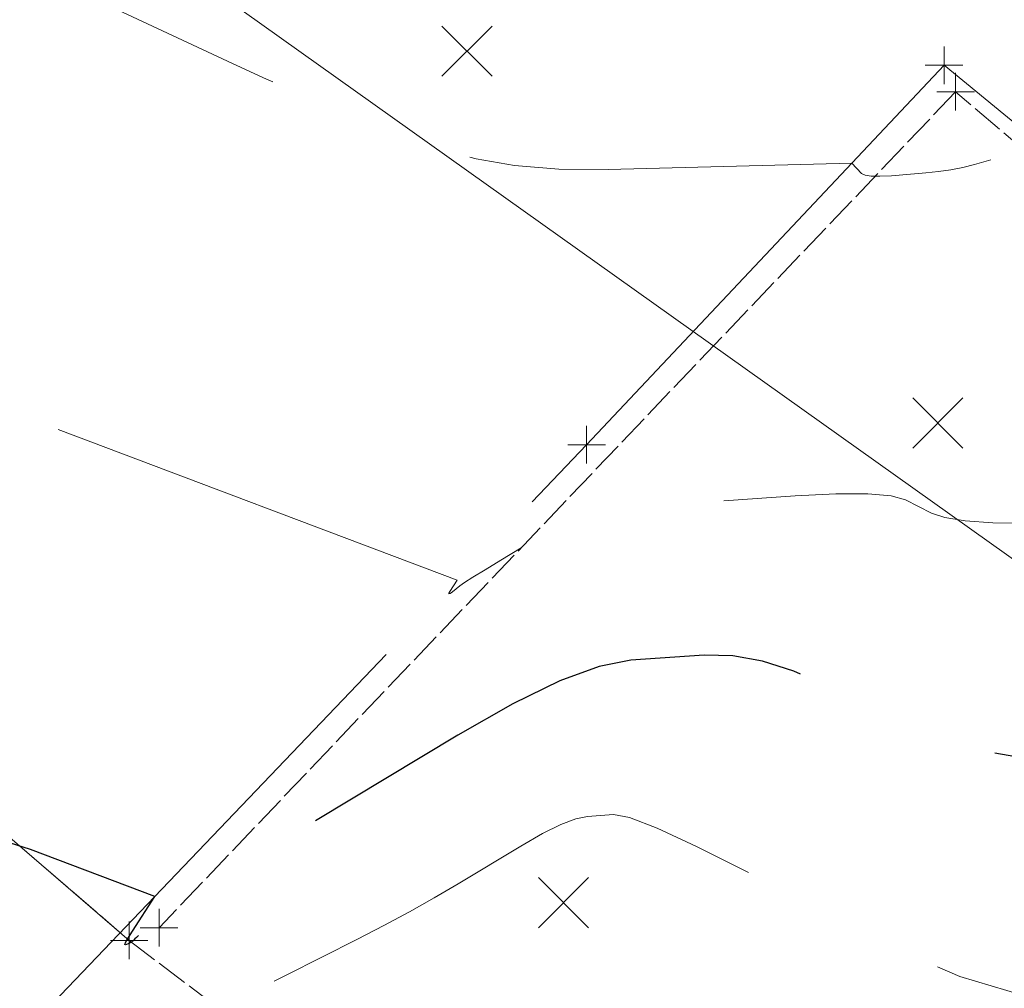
# Model space of a CAD drawing. Extents: x 1926935 to 1928139, y 199322 to 200300.
# Tile 601 of 656: x 1927378 to 1927404, y 199953 to 199979. Entities that reach past the tile are written whole.
import ezdxf

# ---------------------------------------------------------------- set-up
doc = ezdxf.new("R2010")
doc.units = 0
doc.header["$MEASUREMENT"] = 0
for name, pattern in [('DGN Style 3', [19.64306890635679, 14.03076350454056, -5.612305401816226]), ('DGN Style 5', [9.821534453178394, 4.209229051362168, -5.612305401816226]), ('fenceex', [0.9999979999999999, 0.8499983, -0.07499984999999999, -0.07499984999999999]), ('gateex', [0]), ('ohelecex', [0])]:
    doc.linetypes.add(name, pattern=pattern)
for name, color, linetype, lineweight in [('DT_X_Contour_Major', 132, 'DGN Style 3', 30), ('DT_X_Contour_Minor', 136, 'DGN Style 3', 0), ('DT_X_Terrain_Ground_Line', 92, 'DGN Style 3', 13), ('PV_X_Driveway', 7, 'DGN Style 5', 0), ('PV_X_EOP', 7, 'DGN Style 3', 0), ('RD_X_Fence', 230, 'fenceex', 0), ('RD_X_Gate', 230, 'gateex', 0), ('SV_X_Random_Point (Construction)', 7, 'Continuous', 0), ('UT_X_Overhead_Electric', 1, 'ohelecex', 0)]:
    doc.layers.add(name, color=color, linetype=linetype, lineweight=lineweight)
doc.layers.add('SV_X_Shot_Marker (Construction)', color=40, linetype='Continuous', lineweight=0, transparency=0.5)

# ---------------------------------------------------------------- blocks, each defined once
blk = doc.blocks.new('SVPT_480')
at = {"layer": 'SV_X_Shot_Marker (Construction)', "transparency": 33554495}
for p, q in [((1.455191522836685e-11, 0.0249999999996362), (1.455191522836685e-11, -0.0249999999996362)), ((-0.02499999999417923, 0), (0.02500000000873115, 0))]:
    blk.add_line(p, q, dxfattribs=at)
blk.add_point((1.455191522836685e-11, 0), dxfattribs=at)
blk = doc.blocks.new('SVPT_481')
at = {"layer": 'SV_X_Shot_Marker (Construction)', "transparency": 33554495}
for p, q in [((-1.455191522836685e-11, 0.0249999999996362), (-1.455191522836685e-11, -0.0249999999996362)), ((-0.02500000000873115, 0), (0.02499999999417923, 0))]:
    blk.add_line(p, q, dxfattribs=at)
blk.add_point((-1.455191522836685e-11, 0), dxfattribs=at)
blk = doc.blocks.new('SVPT_501')
at = {"layer": 'SV_X_Shot_Marker (Construction)', "transparency": 33554495}
for p, q in [((0, 0.02500000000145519), (0, -0.0249999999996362)), ((-0.02499999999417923, 1.818989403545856e-12), (0.02499999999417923, 1.818989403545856e-12))]:
    blk.add_line(p, q, dxfattribs=at)
blk.add_point((0, 1.818989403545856e-12), dxfattribs=at)
blk = doc.blocks.new('SVPT_502')
at = {"layer": 'SV_X_Shot_Marker (Construction)', "transparency": 33554495}
for p, q in [((0, 0.0249999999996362), (0, -0.0249999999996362)), ((-0.02500000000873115, 0), (0.02499999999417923, 0))]:
    blk.add_line(p, q, dxfattribs=at)
blk.add_point((0, 0), dxfattribs=at)
blk = doc.blocks.new('SVPT_506')
at = {"layer": 'SV_X_Shot_Marker (Construction)', "transparency": 33554495}
for p, q in [((0, 0.0249999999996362), (0, -0.0249999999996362)), ((-0.02499999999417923, 0), (0.02500000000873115, 0))]:
    blk.add_line(p, q, dxfattribs=at)
blk.add_point((0, 0), dxfattribs=at)
blk = doc.blocks.new('SVPT_507')
at = {"layer": 'SV_X_Shot_Marker (Construction)', "transparency": 33554495}
for p, q in [((0, 0.0249999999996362), (0, -0.0249999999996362)), ((-0.02499999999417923, 0), (0.02500000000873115, 0))]:
    blk.add_line(p, q, dxfattribs=at)
blk.add_point((0, 0), dxfattribs=at)
blk = doc.blocks.new('X_192')
at = {"layer": 'SV_X_Random_Point (Construction)', "color": 7, "linetype": 'Continuous', "lineweight": 0, "transparency": 33554559}
for p, q in [((-0.03333333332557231, -0.03337499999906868), (0.03333333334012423, 0.03337500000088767)), ((-0.03333333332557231, 0.03337500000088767), (0.03333333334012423, -0.03337499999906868))]:
    blk.add_line(p, q, dxfattribs=at)
blk = doc.blocks.new('X_248')
at = {"layer": 'SV_X_Random_Point (Construction)', "color": 7, "linetype": 'Continuous', "lineweight": 0, "transparency": 33554559}
for p, q in [((-0.03333333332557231, -0.03337500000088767), (0.03333333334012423, 0.03337499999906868)), ((-0.03333333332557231, 0.03337499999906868), (0.03333333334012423, -0.03337500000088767))]:
    blk.add_line(p, q, dxfattribs=at)
blk = doc.blocks.new('X_249')
at = {"layer": 'SV_X_Random_Point (Construction)', "color": 7, "linetype": 'Continuous', "lineweight": 0, "transparency": 33554559}
for p, q in [((-0.03333333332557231, -0.03337499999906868), (0.03333333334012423, 0.03337500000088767)), ((-0.03333333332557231, 0.03337500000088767), (0.03333333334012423, -0.03337499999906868))]:
    blk.add_line(p, q, dxfattribs=at)
blk = doc.blocks.new('*U2117', base_point=(1927600.1255, 199832.7095, 682.6088333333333))
at = {"layer": 'DT_X_Contour_Major', "elevation": 664.99999998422, "flags": 128}
blk.add_lwpolyline([(1927307.688643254, 200212.2564599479), (1927318.576150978, 200200.5253609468), (1927320.872123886, 200198.1380513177), (1927323.093967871, 200196.0037362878), (1927325.241682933, 200194.1224158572), (1927327.315269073, 200192.4940900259), (1927332.745993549, 200188.4892139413), (1927334.656762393, 200187.070197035), (1927336.316025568, 200185.8168033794), (1927337.723783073, 200184.7290329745), (1927338.880034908, 200183.8068858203), (1927341.628032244, 200181.5686577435), (1927342.886523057, 200180.5369016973), (1927344.600997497, 200179.1203046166), (1927346.771455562, 200177.3188665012), (1927349.397897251, 200175.1325873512), (1927359.661057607, 200166.5813142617), (1927361.906203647, 200164.7144916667), (1927363.745158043, 200163.1889204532), (1927365.177920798, 200162.0046006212), (1927368.45703262, 200159.3014162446), (1927369.877555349, 200158.1458693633), (1927371.679789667, 200156.7066170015), (1927373.863735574, 200154.9836591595), (1927376.429393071, 200152.9769958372), (1927383.780095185, 200147.2476196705), (1927386.244690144, 200145.3284807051), (1927388.125448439, 200143.8680959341), (1927389.422370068, 200142.8664653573), (1927390.135455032, 200142.3235889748), (1927391.258566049, 200141.4875908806), (1927392.041608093, 200140.9242108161), (1927393.548400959, 200139.8610691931), (1927395.77894465, 200138.2981660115), (1927398.733239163, 200136.2355012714), (1927407.576358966, 200130.06871322), (1927410.893121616, 200127.7268368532), (1927414.211069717, 200125.3262987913), (1927417.530203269, 200122.8670990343), (1927420.85052227, 200120.3492375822), (1927436.348110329, 200108.462340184), (1927436.953657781, 200108.0373749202), (1927437.152562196, 200107.8969766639), (1927437.230234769, 200107.8400378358), (1927437.644526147, 200107.4828472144), (1927454.356694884, 200093.1116373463), (1927456.453556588, 200091.3058999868), (1927457.899862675, 200090.0577127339), (1927458.695613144, 200089.3670755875), (1927459.950206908, 200088.2687766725), (1927460.671151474, 200087.6111777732), (1927461.893039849, 200086.4621052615), (1927463.615872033, 200084.8215591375), (1927465.839648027, 200082.689539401), (1927476.690445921, 200072.2602363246), (1927479.551864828, 200069.5054056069), (1927482.43950031, 200066.7214901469), (1927483.608108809, 200065.6516773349), (1927484.948207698, 200064.5301754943), (1927486.459796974, 200063.3569846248), (1927488.142876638, 200062.1321047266), (1927492.859742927, 200058.7968396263), (1927494.509718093, 200057.4665232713), (1927495.921993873, 200055.9770230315), (1927497.096570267, 200054.3283389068), (1927498.033447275, 200052.5204708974), (1927500.214853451, 200047.4872443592), (1927500.9963978, 200045.7920245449), (1927501.704976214, 200044.4812850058), (1927502.340588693, 200043.5550257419), (1927502.903235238, 200043.0132467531), (1927504.306338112, 200042.08114315), (1927504.888559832, 200041.7183210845), (1927505.582897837, 200041.3289325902), (1927506.389352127, 200040.9129776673), (1927507.3079227, 200040.4704563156), (1927511.856190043, 200038.3433683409), (1927512.026176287, 200035.8190003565), (1927512.045244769, 200035.2837139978), (1927512.029598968, 200034.7597269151), (1927511.979238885, 200034.2470391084), (1927511.894164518, 200033.7456505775), (1927511.416150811, 200031.4322024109), (1927514.753817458, 200029.1705413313), (1927515.387677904, 200028.7270619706), (1927515.858830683, 200028.3659072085), (1927516.167275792, 200028.087077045), (1927516.313013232, 200027.8905714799), (1927516.613470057, 200027.1656362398), (1927521.350495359, 200023.3014065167), (1927522.522284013, 200022.1413234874), (1927524.007496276, 200020.3171728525), (1927525.806132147, 200017.8289546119), (1927527.918191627, 200014.6766687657), (1927533.968248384, 200005.3851497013), (1927535.991661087, 200002.2781097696), (1927537.524356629, 199999.9256292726), (1927538.566335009, 199998.3277082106), (1927539.117596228, 199997.4843465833), (1927539.933336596, 199996.24146149), (1927540.280409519, 199995.6934896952), (1927540.70982301, 199994.9817381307), (1927541.221577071, 199994.1062067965), (1927541.815671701, 199993.0668956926), (1927544.780241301, 199987.8346244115), (1927543.01726346, 199987.190940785), (1927542.666229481, 199987.0606985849), (1927542.368689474, 199986.945836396), (1927542.124643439, 199986.8463542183), (1927541.934091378, 199986.7622520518), (1927541.169667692, 199986.4056619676), (1927538.068292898, 199989.3910597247), (1927537.343900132, 199990.0773979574), (1927536.49988246, 199990.8569564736), (1927535.536239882, 199991.7297352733), (1927534.452972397, 199992.6957343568), (1927531.404759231, 199995.396025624), (1927530.219364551, 199996.4417735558), (1927528.949340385, 199997.5537989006), (1927527.594686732, 199998.7321016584), (1927526.155403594, 199999.9766818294), (1927522.20447591, 200003.3839321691), (1927520.806026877, 200004.5884857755), (1927519.573875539, 200005.6467088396), (1927518.508021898, 200006.5586013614), (1927517.608465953, 200007.324163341), (1927513.798566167, 200010.5553479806), (1927513.372588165, 200010.3947687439), (1927513.29173816, 200010.3465004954), (1927513.231750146, 200010.2705154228), (1927513.192624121, 200010.166813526), (1927513.174360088, 200010.0353948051), (1927513.13780591, 200009.3574348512), (1927512.466242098, 200007.6733430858), (1927512.276604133, 200007.2182077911), (1927511.995503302, 200006.5745555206), (1927511.622939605, 200005.7423862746), (1927511.158913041, 200004.7217000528), (1927508.780042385, 199999.5186247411), (1927508.712781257, 199998.0459561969), (1927508.697099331, 199997.7314110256), (1927508.67887975, 199997.4189191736), (1927508.658122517, 199997.1084806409), (1927508.634827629, 199996.8000954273), (1927508.56932439, 199995.980472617), (1927508.521453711, 199995.5090855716), (1927508.426969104, 199994.7096415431), (1927508.285870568, 199993.5821405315), (1927508.098158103, 199992.1265825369), (1927507.113400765, 199984.5685122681), (1927507.044051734, 199984.3184499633), (1927507.022118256, 199984.2335073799), (1927506.986038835, 199984.0858491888), (1927506.935813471, 199983.87547539), (1927506.871442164, 199983.6023859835), (1927506.538035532, 199982.1816323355), (1927506.962749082, 199981.0820544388), (1927507.060711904, 199980.8289618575), (1927507.172580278, 199980.5409317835), (1927507.298354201, 199980.2179642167), (1927507.438033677, 199979.8600591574), (1927507.829053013, 199978.8590623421), (1927508.008754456, 199978.3937455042), (1927508.254594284, 199977.7485426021), (1927508.566572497, 199976.9234536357), (1927508.944689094, 199975.9184786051), (1927510.041184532, 199972.9986971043), (1927510.35299009, 199971.9987567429), (1927510.466035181, 199971.1887717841), (1927510.380319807, 199970.568742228), (1927510.095843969, 199970.1386680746), (1927509.072227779, 199969.2450775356), (1927508.695653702, 199968.9417103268), (1927508.333643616, 199968.7018016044), (1927507.98619752, 199968.5253513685), (1927507.653315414, 199968.4123596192), (1927506.78504845, 199968.1956596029), (1927506.438685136, 199968.1614115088), (1927506.050795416, 199968.2211922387), (1927505.62137929, 199968.3750017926), (1927505.150436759, 199968.6228401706), (1927502.855810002, 199969.9988198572), (1927488.394627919, 199964.5737508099), (1927485.472127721, 199963.542630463), (1927482.902276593, 199962.774299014), (1927480.685074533, 199962.2687564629), (1927478.820521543, 199962.0260028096), (1927474.318578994, 199961.7290449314), (1927472.614293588, 199961.6252933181), (1927470.877894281, 199961.5367568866), (1927469.109381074, 199961.4634356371), (1927467.308753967, 199961.4053295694), (1927462.464263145, 199961.270666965), (1927460.671883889, 199961.1646706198), (1927458.928114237, 199960.9476785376), (1927457.232954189, 199960.6196907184), (1927455.586403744, 199960.1807071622), (1927451.260415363, 199958.8620900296), (1927449.669078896, 199958.4037077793), (1927448.139560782, 199958.0175238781), (1927446.671861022, 199957.7035383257), (1927445.265979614, 199957.4617511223), (1927441.599386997, 199956.9132497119), (1927440.176703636, 199956.7478816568), (1927438.658598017, 199956.6631535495), (1927437.045070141, 199956.6590653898), (1927435.336120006, 199956.7356171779), (1927427.138367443, 199957.2810187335), (1927425.935536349, 199958.0067284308), (1927425.688147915, 199958.1472427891), (1927425.46148165, 199958.2577674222), (1927425.255537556, 199958.3383023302), (1927425.070315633, 199958.388847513), (1927424.604020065, 199958.4836483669), (1927424.437788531, 199958.5170339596), (1927424.288815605, 199958.5460900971), (1927424.157101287, 199958.5708167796), (1927424.042645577, 199958.5912140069), (1927423.760441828, 199958.6398340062), (1927423.665705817, 199958.6555502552), (1927423.593150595, 199958.6662340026), (1927423.542776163, 199958.6718852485), (1927423.51458252, 199958.6725039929), (1927423.468973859, 199958.6674439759), (1927423.088515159, 199958.6660105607), (1927421.981345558, 199958.6655053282), (1927420.147465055, 199958.6659282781), (1927417.58687365, 199958.6672794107), (1927409.789682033, 199958.6721200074), (1927407.119752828, 199958.7310373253), (1927404.957858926, 199958.9041588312), (1927403.304000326, 199959.1914845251), (1927402.15817703, 199959.5930144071), (1927399.780028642, 199960.81603301), (1927398.908065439, 199961.2110214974), (1927398.075787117, 199961.4787230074), (1927397.283193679, 199961.6191375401), (1927396.530285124, 199961.6322650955), (1927394.575442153, 199961.49755594), (1927393.738509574, 199961.3355711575), (1927392.693844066, 199960.9506486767), (1927391.441445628, 199960.3427884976), (1927389.981314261, 199959.5119906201), (1927385.810653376, 199956.9992793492), (1927384.418908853, 199956.1565306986), (1927383.371670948, 199955.5128182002), (1927382.668939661, 199955.0681418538), (1927382.310714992, 199954.8225016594), (1927381.814791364, 199954.4328426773), (1927381.649697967, 199954.3025167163), (1927381.526360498, 199954.20378307), (1927381.444778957, 199954.1366417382), (1927381.404953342, 199954.101092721), (1927381.354426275, 199954.0484184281), (1927381.333467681, 199954.0293020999), (1927381.308487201, 199954.0114588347), (1927381.279484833, 199953.9948886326), (1927381.246460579, 199953.9795914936), (1927381.153033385, 199953.9404965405), (1927381.138227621, 199953.9522456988), (1927381.163880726, 199954.0168143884), (1927381.2299927, 199954.1342026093), (1927381.336563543, 199954.3044103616), (1927381.928298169, 199955.2219587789), (1927378.633451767, 199956.4682186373), (1927377.89894815, 199956.706260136), (1927377.107514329, 199956.886273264), (1927376.259150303, 199957.0082580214), (1927375.353856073, 199957.0722144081), (1927372.863831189, 199957.165393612), (1927372.035646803, 199957.1999165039), (1927371.418612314, 199957.2336007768), (1927371.012727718, 199957.2664464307), (1927370.817993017, 199957.2984534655), (1927370.580233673, 199957.3826873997), (1927370.50434539, 199957.4003904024), (1927370.455000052, 199957.3903239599), (1927370.432197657, 199957.3524880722), (1927370.435938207, 199957.2868827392), (1927370.515327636, 199956.9159291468)], dxfattribs=at)
at = {"layer": 'DT_X_Contour_Minor', "flags": 128}
for points, elevation in [([(1927297.097491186, 200214.8983807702), (1927301.314677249, 200211.4429193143), (1927302.29250015, 200210.5467597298), (1927303.418603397, 200209.3391930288), (1927304.692986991, 200207.8202192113), (1927306.11565093, 200205.9898382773), (1927313.100736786, 200196.7214439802), (1927316.867526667, 200192.5540376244), (1927317.769101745, 200191.6073013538), (1927318.85948846, 200190.5531238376), (1927320.138686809, 200189.3915050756), (1927321.606696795, 200188.1224450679), (1927325.773138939, 200184.5950300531), (1927327.251150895, 200183.3410544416), (1927328.560355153, 200182.2246888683), (1927329.700751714, 200181.2459333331), (1927330.672340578, 200180.4047878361), (1927333.038167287, 200178.3452132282), (1927333.928231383, 200177.576744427), (1927334.824053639, 200176.8160189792), (1927335.725634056, 200176.0630368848), (1927336.632972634, 200175.3177981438), (1927339.06021972, 200173.3408193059), (1927339.962681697, 200172.6037716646), (1927340.84963231, 200171.8753628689), (1927341.721071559, 200171.1555929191), (1927342.576999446, 200170.4444618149), (1927346.535136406, 200167.1460073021), (1927359.085539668, 200159.0378543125), (1927361.472591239, 200157.4943560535), (1927363.255001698, 200156.3387839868), (1927364.432771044, 200155.5711381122), (1927365.005899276, 200155.1914184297), (1927365.72805308, 200154.6960675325), (1927366.339812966, 200154.2558857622), (1927367.633477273, 200153.3068536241), (1927369.609046, 200151.8489711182), (1927372.266519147, 200149.8822382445), (1927382.945322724, 200141.9723071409), (1927386.418791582, 200139.4045118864), (1927387.209257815, 200138.823559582), (1927388.476040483, 200137.8991937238), (1927389.305128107, 200137.3201094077), (1927390.842303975, 200136.2761308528), (1927393.087568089, 200134.7672580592), (1927396.040920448, 200132.7934910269), (1927404.860644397, 200126.9102532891), (1927407.825431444, 200124.9306676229), (1927410.104999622, 200123.4043389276), (1927411.699348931, 200122.3312672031), (1927412.608479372, 200121.7114524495), (1927414.119202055, 200120.6629557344), (1927414.970088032, 200120.0696570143), (1927416.389703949, 200119.0761333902), (1927418.378049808, 200117.682384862), (1927428.512300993, 200110.5708490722), (1927431.111254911, 200108.7255373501), (1927433.225235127, 200107.177773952), (1927434.85424164, 200105.9275588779), (1927435.99827445, 200104.9748921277), (1927438.402397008, 200102.8311785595), (1927439.459887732, 200101.8967836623), (1927440.829267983, 200100.7013841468), (1927442.510537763, 200099.2449800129), (1927444.503697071, 200097.5275712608), (1927450.234641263, 200092.5998084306), (1927452.282912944, 200090.8359855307), (1927454.129519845, 200089.2403389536), (1927455.774461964, 200087.8128686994), (1927457.217739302, 200086.553574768), (1927460.797592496, 200083.4196927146), (1927462.170675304, 200082.2006831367), (1927463.605033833, 200080.8940659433), (1927465.100668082, 200079.4998411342), (1927466.657578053, 200078.0180087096), (1927470.891038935, 200073.949645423), (1927472.547796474, 200072.3566742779), (1927474.342973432, 200070.6290333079), (1927476.276569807, 200068.7667225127), (1927478.348585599, 200066.7697418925), (1927484.05852027, 200061.2649004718), (1927486.043949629, 200059.3795310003), (1927487.717786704, 200057.8520536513), (1927489.080031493, 200056.6824684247), (1927490.130683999, 200055.8707753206), (1927492.516967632, 200054.1834498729), (1927493.387842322, 200053.4270386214), (1927494.210753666, 200052.4232989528), (1927494.985701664, 200051.1722308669), (1927495.712686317, 200049.6738343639), (1927497.587360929, 200045.3483391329), (1927498.053418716, 200043.8860456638), (1927498.045586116, 200042.7432866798), (1927497.56386313, 200041.9200621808), (1927496.608249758, 200041.4163721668), (1927493.428093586, 200040.4992447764), (1927492.382963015, 200040.1973049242), (1927491.63268843, 200039.9793309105), (1927491.177269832, 200039.8453227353), (1927491.016707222, 200039.7952803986), (1927490.981681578, 200039.7737886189), (1927490.921184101, 200039.7899518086), (1927490.765960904, 200039.8545602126), (1927490.516011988, 200039.967613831), (1927490.171337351, 200040.1291126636), (1927488.341829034, 200040.9958127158), (1927488.391362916, 200040.2957584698), (1927488.376269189, 200040.1262775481), (1927488.309759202, 200039.9178580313), (1927488.191832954, 200039.6704999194), (1927488.022490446, 200039.3842032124), (1927487.112254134, 200037.957295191), (1927486.214560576, 200035.3096267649), (1927486.005572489, 200034.6905688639), (1927485.763334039, 200033.9681102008), (1927485.487845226, 200033.1422507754), (1927485.17910605, 200032.2129905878), (1927483.66073905, 200027.6351746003), (1927484.095256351, 200023.9577965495), (1927484.168014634, 200023.0621457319), (1927484.200067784, 200021.9512124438), (1927484.191415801, 200020.6249966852), (1927484.142058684, 200019.0834984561), (1927483.816746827, 200011.3875142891), (1927484.012287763, 200010.9259956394), (1927484.059665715, 200010.8058881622), (1927484.117996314, 200010.6433594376), (1927484.18727956, 200010.4384094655), (1927484.267515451, 200010.1910382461), (1927484.667505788, 200008.9376563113), (1927485.961663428, 200006.147811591), (1927486.302589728, 200005.432625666), (1927486.770729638, 200004.4827156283), (1927487.366083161, 200003.298081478), (1927488.088650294, 200001.878723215), (1927490.185114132, 199997.7808023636), (1927490.897090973, 199996.3837174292), (1927491.460673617, 199995.2659032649), (1927491.875862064, 199994.4273598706), (1927492.142656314, 199993.8680872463), (1927492.65624872, 199992.749054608), (1927492.829538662, 199992.3695292), (1927492.964214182, 199992.0702274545), (1927493.060275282, 199991.8511493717), (1927493.11772196, 199991.7122949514), (1927493.219427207, 199991.4489813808), (1927493.260104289, 199991.3438809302), (1927493.3058566, 199991.2260647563), (1927493.356684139, 199991.095532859), (1927493.412586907, 199990.9522852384), (1927493.685308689, 199990.2541263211), (1927492.820070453, 199990.7337971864), (1927492.460941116, 199990.9663460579), (1927491.754369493, 199991.4584194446), (1927490.700355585, 199992.2100173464), (1927489.29889939, 199993.2211397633), (1927485.098426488, 199996.2634988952), (1927483.596464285, 199997.3474005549), (1927482.240932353, 199998.3173361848), (1927481.031830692, 199999.1733057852), (1927479.969159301, 199999.9153093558), (1927477.330609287, 200001.742030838), (1927476.455778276, 200002.3448267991), (1927475.810197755, 200002.7831735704), (1927475.393867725, 200003.0570711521), (1927475.206788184, 200003.1665195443), (1927475.013576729, 200003.2391163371), (1927474.941251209, 200003.2695250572), (1927474.86918324, 200003.306303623), (1927474.797372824, 200003.3494520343), (1927474.72581996, 200003.3989702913), (1927474.392507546, 200003.6449184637), (1927457.426606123, 199995.2919648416), (1927454.13721962, 199993.6415328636), (1927451.540160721, 199992.2700741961), (1927449.635429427, 199991.1775888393), (1927448.423025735, 199990.364076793), (1927446.113052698, 199988.5666757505), (1927445.146709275, 199987.8925569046), (1927443.980158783, 199987.2182511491), (1927442.613401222, 199986.5437584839), (1927441.046436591, 199985.8690789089), (1927436.600921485, 199984.0696841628), (1927434.943566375, 199983.4169199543), (1927433.305637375, 199982.8081733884), (1927431.687134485, 199982.2434444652), (1927430.088057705, 199981.7227331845), (1927425.849754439, 199980.3928599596), (1927424.340806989, 199979.9297617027), (1927422.992692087, 199979.5378718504), (1927421.805409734, 199979.2171904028), (1927420.77895993, 199978.9677173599), (1927418.25620385, 199978.3974004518), (1927417.215084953, 199978.1655640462), (1927415.983795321, 199977.8977925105), (1927414.562334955, 199977.5940858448), (1927412.950703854, 199977.2544440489), (1927404.986027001, 199975.5856003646), (1927405.08315219, 199975.2186089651), (1927405.063289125, 199975.1392501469), (1927404.96207485, 199975.0584557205), (1927404.779509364, 199974.976225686), (1927404.515592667, 199974.8925600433), (1927403.703346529, 199974.6675375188), (1927403.39417253, 199974.5902328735), (1927403.075835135, 199974.5270858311), (1927402.748334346, 199974.4780963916), (1927402.411670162, 199974.4432645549), (1927401.501681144, 199974.369256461), (1927401.196103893, 199974.352208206), (1927400.961863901, 199974.3565695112), (1927400.798961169, 199974.3823403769), (1927400.707395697, 199974.429520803), (1927400.446543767, 199974.6996517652), (1927393.976103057, 199974.5352046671), (1927392.661678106, 199974.5425222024), (1927391.49144927, 199974.6349521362), (1927390.465416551, 199974.8124944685), (1927389.583579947, 199975.0751491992), (1927387.424277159, 199975.8890450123), (1927386.594547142, 199976.2128670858), (1927385.724834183, 199976.5739114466), (1927384.815138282, 199976.9721780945), (1927383.865459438, 199977.4076670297), (1927379.340331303, 199979.5268007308), (1927373.226741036, 199978.4415670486), (1927372.056612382, 199978.1823277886), (1927371.166336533, 199977.8697101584), (1927370.55591349, 199977.5037141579), (1927370.225343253, 199977.0843397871), (1927369.716959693, 199975.8948369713), (1927369.500269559, 199975.4860273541), (1927369.231486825, 199975.1517256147), (1927368.910611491, 199974.8919317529), (1927368.537643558, 199974.7066457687), (1927367.473605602, 199974.3118936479), (1927366.999567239, 199974.1570833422), (1927366.375480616, 199973.9887165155), (1927365.601345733, 199973.8067931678), (1927364.677162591, 199973.6113132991), (1927362.012609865, 199973.071958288), (1927361.141928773, 199972.8780430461), (1927360.528300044, 199972.7008135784), (1927360.171723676, 199972.540269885), (1927360.072199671, 199972.3964119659), (1927360.207543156, 199971.7640084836)], 663.0000000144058), ([(1927301.187719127, 200214.0834374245), (1927302.633722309, 200212.8986169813), (1927302.96900157, 200212.5913387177), (1927303.355123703, 200212.1772841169), (1927303.792088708, 200211.6564531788), (1927304.279896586, 200211.0288459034), (1927306.674966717, 200207.8508671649), (1927315.480940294, 200198.1083353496), (1927317.206362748, 200196.2187043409), (1927318.608641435, 200194.725182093), (1927319.687776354, 200193.6277686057), (1927320.443767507, 200192.9264638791), (1927322.028885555, 200191.5844629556), (1927322.750049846, 200190.9958569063), (1927323.724704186, 200190.2365394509), (1927324.952848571, 200189.3065105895), (1927326.434483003, 200188.205770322), (1927330.723494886, 200185.042847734), (1927332.287287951, 200183.8775771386), (1927333.761908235, 200182.7539572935), (1927335.147355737, 200181.6719881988), (1927336.443630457, 200180.6316698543), (1927339.781466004, 200177.9130219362), (1927341.310082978, 200176.6598067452), (1927343.392557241, 200174.9391471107), (1927346.028888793, 200172.7510430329), (1927349.219077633, 200170.0954945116), (1927363.673110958, 200158.0505101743), (1927365.429801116, 200156.586806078), (1927365.470923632, 200156.5529061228), (1927365.503904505, 200156.5265934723), (1927365.675225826, 200156.392367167), (1927366.541101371, 200155.7173890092), (1927381.097057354, 200144.9347030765), (1927385.821930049, 200141.4351478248), (1927387.04932078, 200140.5265670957), (1927387.520014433, 200140.1787842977), (1927387.766268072, 200139.9990940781), (1927388.309925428, 200139.6313833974), (1927389.756207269, 200138.66301902), (1927395.356644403, 200134.924329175), (1927408.494670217, 200126.1599062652), (1927410.880317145, 200124.5666237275), (1927412.387833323, 200123.5578185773), (1927413.017218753, 200123.1334908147), (1927413.5247389, 200122.7812532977), (1927417.560136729, 200119.9520297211), (1927420.445019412, 200117.9276412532), (1927429.164539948, 200111.8083960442), (1927432.082512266, 200109.7498001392), (1927434.296788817, 200108.163446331), (1927435.807369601, 200107.0493346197), (1927436.614254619, 200106.4074650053), (1927437.82768698, 200105.3254688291), (1927438.552206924, 200104.6898154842), (1927439.815692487, 200103.5943525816), (1927441.618143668, 200102.0390801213), (1927443.959560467, 200100.0239981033), (1927450.921959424, 200094.0373666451), (1927453.319803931, 200091.9738114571), (1927455.291538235, 200090.2731194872), (1927456.837162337, 200088.935290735), (1927457.956676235, 200087.9603252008), (1927460.373899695, 200085.8442347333), (1927461.420913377, 200084.9059304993), (1927462.749036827, 200083.678085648), (1927464.358270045, 200082.1607001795), (1927466.248613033, 200080.3537740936), (1927473.642881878, 200073.2472482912), (1927475.516709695, 200071.4446348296), (1927477.285824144, 200069.7414099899), (1927478.950225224, 200068.1375737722), (1927483.249010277, 200063.9931953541), (1927484.8260292, 200062.5156042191), (1927486.332997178, 200061.1911146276), (1927487.769914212, 200060.0197265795), (1927489.136780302, 200059.001440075), (1927492.688355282, 200056.4901447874), (1927493.98101048, 200055.3724150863), (1927495.195294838, 200053.9026974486), (1927496.331208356, 200052.0809918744), (1927497.388751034, 200049.9072983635), (1927500.10437039, 200043.6414650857), (1927500.998648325, 200041.5833525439), (1927501.644767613, 200040.1083898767), (1927502.042728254, 200039.2165770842), (1927502.192530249, 200038.9079141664), (1927502.261124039, 200038.8623462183), (1927502.289587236, 200038.8446088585), (1927502.36295679, 200038.8052378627), (1927502.407863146, 200038.7836042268), (1927502.630215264, 200038.6796168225), (1927502.684487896, 200037.8736451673), (1927502.691913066, 200037.6132194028), (1927502.690928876, 200037.1773585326), (1927502.681535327, 200036.5660625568), (1927502.663732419, 200035.7793314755), (1927502.561030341, 200031.6985711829), (1927502.365501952, 200027.0565199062), (1927502.207292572, 200026.8088969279), (1927502.066921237, 200026.6010486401), (1927501.303984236, 200025.5057243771), (1927501.145751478, 200025.2520537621), (1927501.029126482, 200025.0040626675), (1927500.954109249, 200024.7617510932), (1927500.920699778, 200024.5251190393), (1927500.861873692, 200023.4340883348), (1927498.847450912, 200018.382486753), (1927498.445961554, 200017.3832886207), (1927498.104817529, 200016.5506663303), (1927497.824018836, 200015.8846198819), (1927497.603565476, 200015.3851492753), (1927496.715588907, 200013.4429634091), (1927496.398564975, 200006.5017898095), (1927496.331095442, 200005.0998734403), (1927496.264554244, 200003.8689130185), (1927496.19894138, 200002.8089085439), (1927496.134256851, 200001.9198600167), (1927495.834561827, 199998.1698640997), (1927496.033047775, 199997.5985511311), (1927496.065795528, 199997.4735067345), (1927496.078973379, 199997.3432219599), (1927496.072581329, 199997.207696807), (1927496.046619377, 199997.0669312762), (1927495.879800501, 199996.3977979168), (1927497.195121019, 199993.5319327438), (1927497.487895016, 199992.8750976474), (1927497.802508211, 199992.1328202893), (1927498.138960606, 199991.3051006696), (1927498.497252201, 199990.3919387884), (1927499.875592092, 199986.8254867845), (1927500.318499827, 199985.6849608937), (1927500.810538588, 199984.4213397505), (1927501.351708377, 199983.0346233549), (1927503.991806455, 199976.2760579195), (1927495.558738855, 199980.9523252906), (1927494.534782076, 199981.523413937), (1927493.839656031, 199981.9144902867), (1927493.473360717, 199982.1255543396), (1927492.531254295, 199982.6904912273), (1927491.882089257, 199982.4469589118), (1927491.717402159, 199982.3984622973), (1927491.501554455, 199982.3573434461), (1927491.234546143, 199982.3236023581), (1927490.916377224, 199982.2972390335), (1927489.999712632, 199982.2367738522), (1927489.259920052, 199982.2106026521), (1927487.728040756, 199982.1774379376), (1927485.404074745, 199982.1372797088), (1927482.288022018, 199982.0901279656), (1927472.922432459, 199981.955065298), (1927469.647444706, 199981.8133191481), (1927466.846673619, 199981.4893776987), (1927464.520119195, 199980.98324095), (1927462.667781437, 199980.294908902), (1927458.360502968, 199978.2164297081), (1927456.553373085, 199977.431248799), (1927454.362442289, 199976.6345654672), (1927451.78771058, 199975.8263797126), (1927448.829177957, 199975.0066915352), (1927440.428023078, 199972.8055198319), (1927437.665475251, 199972.0808646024), (1927435.678697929, 199971.5577776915), (1927434.46769111, 199971.2362590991), (1927434.032454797, 199971.1163088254), (1927433.906185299, 199971.0651991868), (1927433.86204879, 199971.0475802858), (1927433.824341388, 199971.0330558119), (1927433.793063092, 199971.0216257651), (1927433.768213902, 199971.0132901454), (1927433.710521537, 199970.9951877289), (1927433.448411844, 199970.9342725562), (1927432.705352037, 199970.7651038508), (1927431.481342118, 199970.4876816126), (1927429.776382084, 199970.1020058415), (1927424.588555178, 199968.9291990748), (1927422.788540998, 199968.5238884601), (1927421.279368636, 199968.1875616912), (1927420.061038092, 199967.9202187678), (1927419.133549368, 199967.7218596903), (1927415.483899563, 199966.9571463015), (1927415.528405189, 199966.78898002), (1927415.42948726, 199966.7277330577), (1927415.113659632, 199966.6160634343), (1927414.580922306, 199966.4539711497), (1927413.831275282, 199966.241456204), (1927411.543003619, 199965.6075194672), (1927410.665790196, 199965.3995874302), (1927409.75035367, 199965.2512438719), (1927408.796694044, 199965.1624887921), (1927407.804811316, 199965.1333221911), (1927405.108826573, 199965.1349958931), (1927404.191640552, 199965.1522929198), (1927403.462071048, 199965.2029287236), (1927402.920118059, 199965.2869033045), (1927402.565781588, 199965.4042166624), (1927401.871039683, 199965.7615039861), (1927401.492432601, 199965.8683578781), (1927400.877667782, 199965.9209540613), (1927400.026745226, 199965.9192925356), (1927398.939664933, 199965.8633733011), (1927395.72590717, 199965.6419117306), (1927394.612740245, 199965.533908), (1927393.683557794, 199965.3759929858), (1927392.938359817, 199965.1681666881), (1927392.377146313, 199964.9104291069), (1927391.125889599, 199964.1565805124), (1927390.705929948, 199963.9018451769), (1927390.384493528, 199963.7030256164), (1927390.161580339, 199963.5601218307), (1927390.037190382, 199963.4731338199), (1927389.83684814, 199963.3157201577), (1927389.776258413, 199963.2720506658), (1927389.744745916, 199963.2591024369), (1927389.742310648, 199963.2768754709), (1927389.768952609, 199963.3253697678), (1927389.96112863, 199963.6233594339), (1927379.205126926, 199967.691765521), (1927377.16069469, 199968.4556275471), (1927375.637112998, 199969.0036110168), (1927374.63438185, 199969.3357159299), (1927374.152501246, 199969.4519422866), (1927373.561953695, 199969.4740411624), (1927373.315085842, 199969.5001027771), (1927373.017392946, 199969.5617134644), (1927372.668875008, 199969.6588732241), (1927372.269532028, 199969.7915820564), (1927371.13685069, 199970.1928710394), (1927370.689555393, 199970.2964841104), (1927370.197180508, 199970.3063565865), (1927369.659726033, 199970.2224884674), (1927369.07719197, 199970.0448797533), (1927367.463661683, 199969.4462690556), (1927366.900277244, 199969.2429788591), (1927366.420271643, 199969.0820662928), (1927366.023644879, 199968.9635313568), (1927365.710396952, 199968.887374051), (1927364.986240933, 199968.7407914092), (1927364.765845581, 199968.6122398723), (1927364.647776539, 199968.3365222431), (1927364.632033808, 199967.9136385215), (1927364.718617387, 199967.3435887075), (1927365.361435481, 199964.3399686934)], 664.0000000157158), ([(1927316.820059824, 200209.3251757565), (1927325.370640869, 200200.1120743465), (1927327.173799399, 200198.2371838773), (1927328.918740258, 200196.5609845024), (1927330.605463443, 200195.083476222), (1927332.233968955, 200193.8046590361), (1927336.499026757, 200190.6594013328), (1927337.999662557, 200189.5449663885), (1927339.302776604, 200188.5606048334), (1927340.408368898, 200187.7063166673), (1927341.316439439, 200186.9821018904), (1927343.474598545, 200185.2242936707), (1927344.462963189, 200184.4139967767), (1927345.809437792, 200183.3014622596), (1927347.514022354, 200181.8866901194), (1927349.576716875, 200180.169680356), (1927355.554715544, 200175.1880041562), (1927357.821735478, 200173.3015571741), (1927360.139296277, 200171.3784733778), (1927362.507397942, 200169.4187527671), (1927364.926040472, 200167.4223953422), (1927371.443141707, 200162.0499264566), (1927373.866572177, 200160.0649416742), (1927376.249037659, 200158.1393389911), (1927378.590538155, 200156.2731184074), (1927380.891073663, 200154.466279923), (1927386.971215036, 200149.7272200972), (1927389.088296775, 200148.0813779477), (1927390.879435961, 200146.6981463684), (1927392.344632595, 200145.5775253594), (1927393.483886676, 200144.7195149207), (1927396.087307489, 200142.7816345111), (1927397.282087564, 200141.9082955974), (1927398.913862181, 200140.7416891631), (1927400.98263134, 200139.2818152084), (1927403.488395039, 200137.5286737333), (1927410.753090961, 200132.4626064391), (1927413.492233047, 200130.5276950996), (1927416.261137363, 200128.522511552), (1927419.059803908, 200126.4470557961), (1927421.888232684, 200124.3013278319), (1927429.470392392, 200118.4856903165), (1927432.039233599, 200116.5196310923), (1927434.059137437, 200114.9831815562), (1927435.530103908, 200113.8763417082), (1927436.45213301, 200113.1991115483), (1927438.178960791, 200111.9659773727), (1927438.808827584, 200111.5125294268), (1927439.403307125, 200111.0770362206), (1927439.962399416, 200110.6594977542), (1927440.486104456, 200110.2599140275), (1927441.835468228, 200109.2182970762), (1927442.55919847, 200108.5711780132), (1927443.718366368, 200107.4110335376), (1927445.312971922, 200105.7378636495), (1927447.34301513, 200103.5516683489), (1927457.8325713, 200092.1523643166), (1927459.434550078, 200090.7738260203), (1927459.526514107, 200090.6933186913), (1927459.921389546, 200090.3164251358), (1927465.430683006, 200085.025304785), (1927473.210944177, 200077.5484602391), (1927475.833052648, 200075.0283962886), (1927477.864182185, 200073.0758378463), (1927479.304332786, 200071.6907849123), (1927480.153504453, 200070.8732374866), (1927481.629990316, 200069.4497850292), (1927482.390188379, 200068.7877505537), (1927483.563418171, 200067.8692364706), (1927485.149679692, 200066.6942427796), (1927487.148972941, 200065.262769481), (1927493.031130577, 200061.1035345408), (1927495.038425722, 200059.5606315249), (1927496.648692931, 200058.0513486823), (1927497.861932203, 200056.5756860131), (1927498.678143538, 200055.133643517), (1927500.325336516, 200051.3330237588), (1927500.994147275, 200050.000696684), (1927501.765184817, 200048.8541802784), (1927502.638449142, 200047.8934745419), (1927503.613940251, 200047.1185794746), (1927506.351552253, 200045.2999401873), (1927507.477446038, 200044.5967505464), (1927508.80191839, 200043.8511610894), (1927510.324969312, 200043.0631718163), (1927512.046598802, 200042.2327827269), (1927516.902382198, 200039.9618787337), (1927518.498322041, 200039.2157094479), (1927519.644304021, 200038.6803795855), (1927520.340328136, 200038.3558891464), (1927520.58639439, 200038.2422381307), (1927520.642627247, 200038.2202879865), (1927520.668619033, 200038.2057591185), (1927520.704419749, 200038.1786351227), (1927520.750029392, 200038.1389159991), (1927520.805447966, 200038.0866017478), (1927521.086955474, 200037.813079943), (1927520.937069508, 200037.7048605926), (1927520.87958446, 200037.5486632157), (1927520.771366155, 200037.1264508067), (1927520.612414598, 200036.4382233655), (1927520.402729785, 200035.4839808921), (1927519.305823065, 200030.4101476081), (1927519.220723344, 200030.2178260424), (1927519.24394053, 200030.0872491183), (1927519.3500634, 200029.7779418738), (1927519.539091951, 200029.2899043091), (1927519.811026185, 200028.6231364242), (1927521.273499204, 200025.0945155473), (1927524.474524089, 200022.483278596), (1927525.266355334, 200021.6993573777), (1927526.269981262, 200020.4666952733), (1927527.485401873, 200018.7852922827), (1927528.912617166, 200016.655148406), (1927533.000917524, 200010.3764435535), (1927534.460042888, 200008.1369859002), (1927535.771193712, 200006.1276415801), (1927536.934369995, 200004.3484105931), (1927537.949571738, 200002.799292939), (1927540.459477, 199998.9751303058), (1927541.527365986, 199997.2891069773), (1927542.848603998, 199995.0991589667), (1927544.423191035, 199992.4052862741), (1927546.251127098, 199989.2074888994), (1927555.372643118, 199973.1086102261), (1927555.25500155, 199973.0656579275), (1927555.162697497, 199973.0248357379), (1927554.936203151, 199972.9207772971), (1927554.575518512, 199972.7534826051), (1927554.08064358, 199972.5229516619), (1927551.458116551, 199971.2995893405), (1927540.818154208, 199981.5416664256), (1927538.637180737, 199983.626808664), (1927536.654244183, 199985.4927737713), (1927534.869344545, 199987.1395617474), (1927533.282481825, 199988.5671725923), (1927526.339208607, 199994.7179432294), (1927525.920417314, 199994.5594515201), (1927525.837150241, 199994.5253027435), (1927525.766831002, 199994.4907814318), (1927525.7094596, 199994.455887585), (1927525.665036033, 199994.4206212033), (1927525.487937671, 199994.2551755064), (1927523.902294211, 199990.5371554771), (1927523.55672242, 199989.7580037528), (1927523.199568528, 199989.0139857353), (1927522.830832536, 199988.3051014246), (1927522.450514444, 199987.6313508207), (1927520.64867178, 199984.569159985), (1927520.074423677, 199980.1091804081), (1927519.939928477, 199979.1783844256), (1927519.782549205, 199978.297416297), (1927519.602285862, 199977.4662760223), (1927519.399138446, 199976.6849636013), (1927518.826899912, 199974.6679009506), (1927518.629195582, 199973.9585586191), (1927518.465261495, 199973.3433286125), (1927518.335097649, 199972.822210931), (1927518.238704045, 199972.3952055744), (1927517.867664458, 199970.6221093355), (1927518.123010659, 199968.7606054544), (1927518.189865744, 199968.284702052), (1927518.280996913, 199967.6547792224), (1927518.396404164, 199966.8708369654), (1927518.536087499, 199965.9328752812), (1927518.940944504, 199963.2262848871), (1927519.052024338, 199962.3040341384), (1927519.081621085, 199961.567224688), (1927519.029734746, 199961.0158565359), (1927518.89636532, 199960.6499296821), (1927518.432069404, 199959.9213798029), (1927518.270803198, 199959.6729051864), (1927518.135226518, 199959.4738937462), (1927518.025339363, 199959.3243454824), (1927517.941141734, 199959.2242603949), (1927517.750867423, 199959.02331773), (1927517.274869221, 199958.6467448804), (1927515.989580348, 199957.6677333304), (1927513.895000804, 199956.0862830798), (1927510.99113059, 199953.9023941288), (1927502.168422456, 199947.2754386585), (1927499.203515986, 199945.0788628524), (1927496.925827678, 199943.4593520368), (1927495.335357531, 199942.4169062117), (1927494.432105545, 199941.951525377), (1927492.939724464, 199941.4799298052), (1927491.993978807, 199941.3728126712), (1927490.276027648, 199941.4051579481), (1927487.785870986, 199941.576965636), (1927484.523508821, 199941.8882357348), (1927474.794269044, 199942.9042392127), (1927471.390219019, 199943.228249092), (1927468.474998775, 199943.4382761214), (1927466.048608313, 199943.5343203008), (1927464.111047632, 199943.5163816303), (1927459.595992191, 199943.3165680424), (1927458.06584831, 199943.2412290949), (1927456.861708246, 199943.1650724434), (1927455.983572, 199943.088098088), (1927455.431439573, 199943.0103060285), (1927454.393758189, 199942.8017702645), (1927453.894304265, 199942.7180887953), (1927453.174203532, 199942.6234462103), (1927452.23345599, 199942.5178425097), (1927451.072061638, 199942.4012776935), (1927445.137378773, 199941.8317326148), (1927444.438517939, 199942.190682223), (1927444.293392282, 199942.2611934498), (1927444.157527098, 199942.3188915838), (1927444.030922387, 199942.3637766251), (1927443.913578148, 199942.3958485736), (1927443.613007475, 199942.464289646), (1927443.483994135, 199942.5023287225), (1927443.322382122, 199942.5651151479), (1927443.128171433, 199942.6526489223), (1927442.901362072, 199942.7649300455), (1927442.253072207, 199943.0973428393), (1927441.732211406, 199943.3504734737), (1927440.655846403, 199943.8605557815), (1927439.023977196, 199944.6275897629), (1927436.836603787, 199945.6515754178), (1927430.262935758, 199948.7248060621), (1927428.072513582, 199949.7400078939), (1927426.431498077, 199950.480690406), (1927425.339889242, 199950.9468535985), (1927424.797687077, 199951.1384974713), (1927424.084356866, 199951.283522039), (1927423.751280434, 199951.3481672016), (1927423.287048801, 199951.4333342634), (1927422.691661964, 199951.5390232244), (1927421.965119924, 199951.6652340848), (1927419.85280088, 199952.0291589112), (1927419.143693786, 199952.1467963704), (1927418.600611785, 199952.2267651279), (1927418.223554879, 199952.2690651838), (1927418.012523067, 199952.2736965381), (1927417.67113836, 199952.2358218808), (1927417.32252723, 199952.2235411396), (1927416.532732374, 199952.2151049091), (1927415.301753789, 199952.2105131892), (1927413.629591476, 199952.20976598), (1927408.582247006, 199952.2128994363), (1927406.735701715, 199952.3118377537), (1927404.981574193, 199952.6063026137), (1927403.319864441, 199953.0962940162), (1927401.750572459, 199953.7818119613), (1927397.689017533, 199955.8705618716), (1927396.323698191, 199956.5536849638), (1927395.273906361, 199957.0364918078), (1927394.539642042, 199957.3189824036), (1927394.120905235, 199957.4011567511), (1927393.424977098, 199957.3532000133), (1927393.118605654, 199957.2904592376), (1927392.721437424, 199957.138204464), (1927392.233472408, 199956.8964356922), (1927391.654710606, 199956.5651529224), (1927389.990283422, 199955.5623802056), (1927389.355263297, 199955.1884255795), (1927388.698523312, 199954.8186412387), (1927388.020063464, 199954.4530271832), (1927387.319883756, 199954.091583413), (1927385.423778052, 199953.1332937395), (1927384.79696585, 199952.8140047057), (1927384.338608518, 199952.5748548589), (1927384.04870606, 199952.4158441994), (1927383.927258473, 199952.3369727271), (1927383.828004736, 199952.2335010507), (1927383.750365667, 199952.1806890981), (1927383.591888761, 199952.099856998), (1927383.352574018, 199951.9910047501), (1927383.032421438, 199951.8541323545), (1927382.070897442, 199951.4517791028), (1927381.734885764, 199951.3044256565), (1927381.447993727, 199951.1641302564), (1927381.210221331, 199951.0308929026), (1927381.021568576, 199950.9047135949), (1927380.25580155, 199950.3323456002)], 665.9999999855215)]:
    blk.add_lwpolyline(points, dxfattribs=dict(at, elevation=elevation))

msp = doc.modelspace()

# ---------------------------------------------------------------- linework, layer by layer
at = {"layer": 'PV_X_Driveway'}
msp.add_polyline3d([(1927330.956, 200030.5525, 659.918599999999), (1927342.699, 200041.0205999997, 658.4205), (1927349.459, 200047.2984000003, 657.5704999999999), (1927359.568, 200058.5605999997, 656.452900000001), (1927369.409, 200074.3027999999, 655.3712999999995), (1927385.32, 200065.886, 656.533599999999), (1927407.598, 200051.6765, 657.8444999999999), (1927412.42, 200047.2427000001, 658.3275), (1927424.078, 200030.1670999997, 659.8285), (1927407.519, 200010.7647000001, 660.7372999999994), (1927390.647, 199992.1847999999, 661.5989999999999), (1927373.779, 199973.3007999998, 663.689099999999)], dxfattribs=at)
at = {"layer": 'PV_X_EOP'}
msp.add_polyline3d([(1927378.381, 199951.5119000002, 665.441599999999), (1927393.404, 199967.2242000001, 663.571400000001), (1927402.898, 199977.3017999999, 662.801099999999), (1927424.363, 199959.6592000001, 664.8457999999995), (1927443.481, 199943.2772000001, 665.908), (1927451.347, 199936.4127999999, 666.344900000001), (1927451.689, 199935.3125, 666.524099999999), (1927450.34, 199933.555, 666.867)], dxfattribs=at)
at = {"layer": 'RD_X_Fence'}
for points in [[(1927451.26, 199935.6374000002, 666.5047000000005), (1927427.166, 199956.102, 665.2547000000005), (1927403.207, 199976.5967000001, 662.816), (1927382.044, 199954.3934000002, 665.085099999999)], [(1927358.833, 199973.744, 662.7332999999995), (1927366.096, 199967.1244000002, 664.3732000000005), (1927381.25, 199954.0595, 664.9727000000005), (1927385.788, 199950.609, 666.8347999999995), (1927403.651, 199935.7149000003, 668.0095)]]:
    msp.add_polyline3d(points, dxfattribs=at)
at = {"layer": 'RD_X_Gate', "extrusion": (-0.02268285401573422, 0.01955584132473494, 0.999551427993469), "elevation": -39143.56325473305, "flags": 128}
msp.add_lwpolyline([(-1409966.477793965, 1328604.408089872), (-1409966.477793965, 1328624.425450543)], dxfattribs=at)
at = {"layer": 'UT_X_Overhead_Electric'}
msp.add_polyline3d([(1926982.985, 200250.6182999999, 626.222900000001), (1927158.603, 200133.6787000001, 640.179), (1927270.745, 200057.7184000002, 658.7527000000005), (1927336.375, 200012.8562000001, 661.0797999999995), (1927475.166, 199914.0182999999, 666.8387999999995), (1927560.391, 199858.6072999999, 671.8062999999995), (1927685.329, 199707.3482999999, 675.107599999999)], dxfattribs=at)

# ---------------------------------------------------------------- block references
at = {"layer": 'DT_X_Terrain_Ground_Line'}
msp.add_blockref('*U2117', (1927600.1255, 199832.7095, 682.6088333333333), dxfattribs=at)
at = {"layer": 'SV_X_Random_Point (Construction)', "color": 7, "linetype": 'Continuous', "lineweight": 0, "transparency": 33554559, "xscale": 20, "yscale": 20, "zscale": 20}
for name, p in [('X_192', (1927390.227, 199977.6757000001, 662.746599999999)), ('X_249', (1927402.734, 199967.8025, 663.5872999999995)), ('X_248', (1927392.789, 199955.0622000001, 666.5527999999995))]:
    msp.add_blockref(name, p, dxfattribs=at)
at = {"layer": 'SV_X_Shot_Marker (Construction)', "transparency": 33554495, "xscale": 20, "yscale": 20, "zscale": 20}
for name, p in [('SVPT_481', (1927402.898, 199977.3017999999, 662.801099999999)), ('SVPT_501', (1927403.207, 199976.5967000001, 662.816)), ('SVPT_480', (1927393.404, 199967.2242000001, 663.571400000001)), ('SVPT_502', (1927382.044, 199954.3934000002, 665.085099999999)), ('SVPT_506', (1927381.25, 199954.0595, 664.9727000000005)), ('SVPT_507', (1927381.25, 199954.0595, 664.9727000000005))]:
    msp.add_blockref(name, p, dxfattribs=at)

doc.saveas('drawing.dxf')
